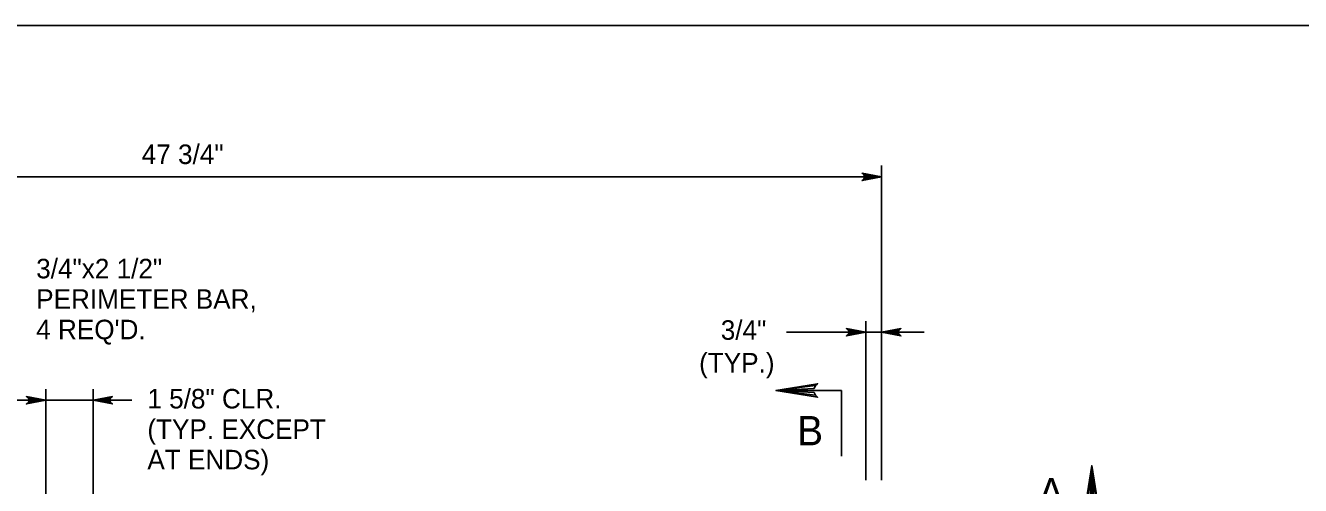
# Model space of a CAD drawing. Extents: x 2087776 to 2104538, y 970919 to 982612.
# Drawn here: x 2096578 to 2097220, y 980382 to 980614 of the extents above; entities that cross this region are included whole.
import ezdxf

# ---------------------------------------------------------------- set-up
doc = ezdxf.new("R2010")
doc.units = 0
doc.layers.add('1', color=7, linetype='Continuous')

msp = doc.modelspace()

# ---------------------------------------------------------------- linework, layer by layer
at = {"layer": '1'}
for p, q in [((2097009.03, 980385.03), (2097009.03, 980543.7)), ((2097009.03, 980537.86), (2096309.27, 980537.86)), ((2097001.16, 980385.03), (2097001.16, 980465.09)), ((2097030.49, 980459.58), (2096961.21, 980459.58)), ((2096587.93, 980376.56), (2096587.93, 980430.79)), ((2096611.69, 980376.56), (2096611.69, 980430.79)), ((2096631.28, 980425.28), (2096570.03, 980425.28))]:
    msp.add_line(p, q, dxfattribs=at)
for points in [[(2098759.93, 978763.82), (2098759.93, 980614.22), (2096181.19, 980614.22), (2096181.19, 978763.82), (2098759.93, 978763.82), (2098759.93, 978850.3), (2098103.76, 978850.3), (2098103.76, 979062.5), (2098759.93, 979062.5), (2098759.93, 979157.53), (2098103.76, 979157.53), (2098103.76, 978763.82), (2098362.29, 978763.82), (2098362.29, 978850.3), (2098362.29, 978763.82), (2098614.92, 978763.82), (2098614.92, 978850.3), (2098614.92, 978809.9), (2098759.93, 978809.9)], [(2097009.03, 980537.86), (2096999.25, 980536.03), (2096999.63, 980536.29), (2097000, 980536.55), (2097000.2, 980536.88), (2097000.39, 980537.2), (2097000.45, 980537.53), (2097000.5, 980537.86), (2097000.45, 980538.19), (2097000.39, 980538.52), (2097000.2, 980538.85), (2097000, 980539.17), (2096999.63, 980539.43), (2096999.25, 980539.7), (2097009.03, 980537.86), (2096999.63, 980539.43), (2097000, 980539.17), (2097009.03, 980537.86), (2097000.2, 980538.85), (2097000.39, 980538.52), (2097009.03, 980537.86), (2097000.45, 980538.19), (2097000.5, 980537.86), (2097009.03, 980537.86), (2097000.45, 980537.53), (2097000.39, 980537.2), (2097009.03, 980537.86), (2097000.2, 980536.88), (2097000, 980536.55), (2097009.03, 980537.86), (2096999.63, 980536.29)], [(2097001.16, 980459.58), (2096991.37, 980457.74), (2096991.75, 980458), (2096992.13, 980458.26), (2096992.32, 980458.59), (2096992.52, 980458.92), (2096992.57, 980459.25), (2096992.63, 980459.58), (2096992.57, 980459.9), (2096992.52, 980460.23), (2096992.32, 980460.56), (2096992.13, 980460.89), (2096991.75, 980461.15), (2096991.37, 980461.41), (2097001.16, 980459.58), (2096991.75, 980461.15), (2096992.13, 980460.89), (2097001.16, 980459.58), (2096992.32, 980460.56), (2096992.52, 980460.23), (2097001.16, 980459.58), (2096992.57, 980459.9), (2096992.63, 980459.58), (2097001.16, 980459.58), (2096992.57, 980459.25), (2096992.52, 980458.92), (2097001.16, 980459.58), (2096992.32, 980458.59), (2096992.13, 980458.26), (2097001.16, 980459.58), (2096991.75, 980458)], [(2097009.03, 980459.58), (2097018.82, 980461.41), (2097018.44, 980461.15), (2097018.07, 980460.89), (2097017.87, 980460.56), (2097017.68, 980460.23), (2097017.62, 980459.9), (2097017.56, 980459.58), (2097017.62, 980459.25), (2097017.68, 980458.92), (2097017.87, 980458.59), (2097018.07, 980458.26), (2097018.44, 980458), (2097018.82, 980457.74), (2097009.03, 980459.58), (2097018.44, 980458), (2097018.07, 980458.26), (2097009.03, 980459.58), (2097017.87, 980458.59), (2097017.68, 980458.92), (2097009.03, 980459.58), (2097017.62, 980459.25), (2097017.56, 980459.58), (2097009.03, 980459.58), (2097017.62, 980459.9), (2097017.68, 980460.23), (2097009.03, 980459.58), (2097017.87, 980460.56), (2097018.07, 980460.89), (2097009.03, 980459.58), (2097018.44, 980461.15)], [(2096975.83, 980432.66), (2096975.08, 980431.22), (2096955.81, 980430.15), (2096975.83, 980432.66), (2096976.85, 980433.54), (2096955.81, 980430.15), (2096975.07, 980429.2), (2096975.77, 980427.76), (2096955.81, 980430.15), (2096976.85, 980426.81), (2096975.77, 980427.76)], [(2096988.88, 980397.08), (2096988.88, 980430.15), (2096955.81, 980430.15)], [(2096587.93, 980425.28), (2096578.14, 980423.44), (2096578.52, 980423.7), (2096578.89, 980423.96), (2096579.09, 980424.29), (2096579.28, 980424.62), (2096579.34, 980424.95), (2096579.39, 980425.28), (2096579.34, 980425.61), (2096579.28, 980425.93), (2096579.09, 980426.26), (2096578.89, 980426.59), (2096578.52, 980426.85), (2096578.14, 980427.11), (2096587.93, 980425.28), (2096578.52, 980426.85), (2096578.89, 980426.59), (2096587.93, 980425.28), (2096579.09, 980426.26), (2096579.28, 980425.93), (2096587.93, 980425.28), (2096579.34, 980425.61), (2096579.39, 980425.28), (2096587.93, 980425.28), (2096579.34, 980424.95), (2096579.28, 980424.62), (2096587.93, 980425.28), (2096579.09, 980424.29), (2096578.89, 980423.96), (2096587.93, 980425.28), (2096578.52, 980423.7)], [(2096611.69, 980425.28), (2096621.48, 980427.11), (2096621.1, 980426.85), (2096620.72, 980426.59), (2096620.53, 980426.26), (2096620.33, 980425.93), (2096620.28, 980425.61), (2096620.22, 980425.28), (2096620.28, 980424.95), (2096620.33, 980424.62), (2096620.53, 980424.29), (2096620.72, 980423.96), (2096621.1, 980423.7), (2096621.48, 980423.44), (2096611.69, 980425.28), (2096621.1, 980423.7), (2096620.72, 980423.96), (2096611.69, 980425.28), (2096620.53, 980424.29), (2096620.33, 980424.62), (2096611.69, 980425.28), (2096620.28, 980424.95), (2096620.22, 980425.28), (2096611.69, 980425.28), (2096620.28, 980425.61), (2096620.33, 980425.93), (2096611.69, 980425.28), (2096620.53, 980426.26), (2096620.72, 980426.59), (2096611.69, 980425.28), (2096621.1, 980426.85)], [(2097081.96, 980359.23), (2097115.03, 980359.23), (2097115.03, 980392.31)], [(2097112.52, 980372.29), (2097113.96, 980373.03), (2097115.03, 980392.31), (2097112.52, 980372.29), (2097111.64, 980371.26), (2097115.03, 980392.31), (2097115.98, 980373.05), (2097117.42, 980372.34), (2097115.03, 980392.31), (2097118.37, 980371.26), (2097117.42, 980372.34)]]:
    msp.add_lwpolyline(points, dxfattribs=at)

# ---------------------------------------------------------------- texts
for s, height, p in [('47 3/4"', 9.843, (2096636.23, 980544.37)), ('3/4"x2 1/2"', 9.8425, (2096583.04, 980486.73)), ('PERIMETER BAR,', 9.8425, (2096583.04, 980471.37)), ("4 REQ'D.", 9.843, (2096583.04, 980456.02)), ('3/4"', 9.843, (2096928.05, 980455.76)), ('(TYP.)', 9.843, (2096917.13, 980439.25)), ('1 5/8" CLR.', 9.8425, (2096639.07, 980421.12)), ('(TYP. EXCEPT', 9.8425, (2096639.07, 980405.77)), ('B', 14.76, (2096966.45, 980402.54)), ('AT ENDS)', 9.843, (2096639.07, 980390.42)), ('A', 14.76, (2097087.97, 980371.26))]:
    msp.add_text(s, height=height, dxfattribs=at).set_placement(p)

doc.saveas('drawing.dxf')
